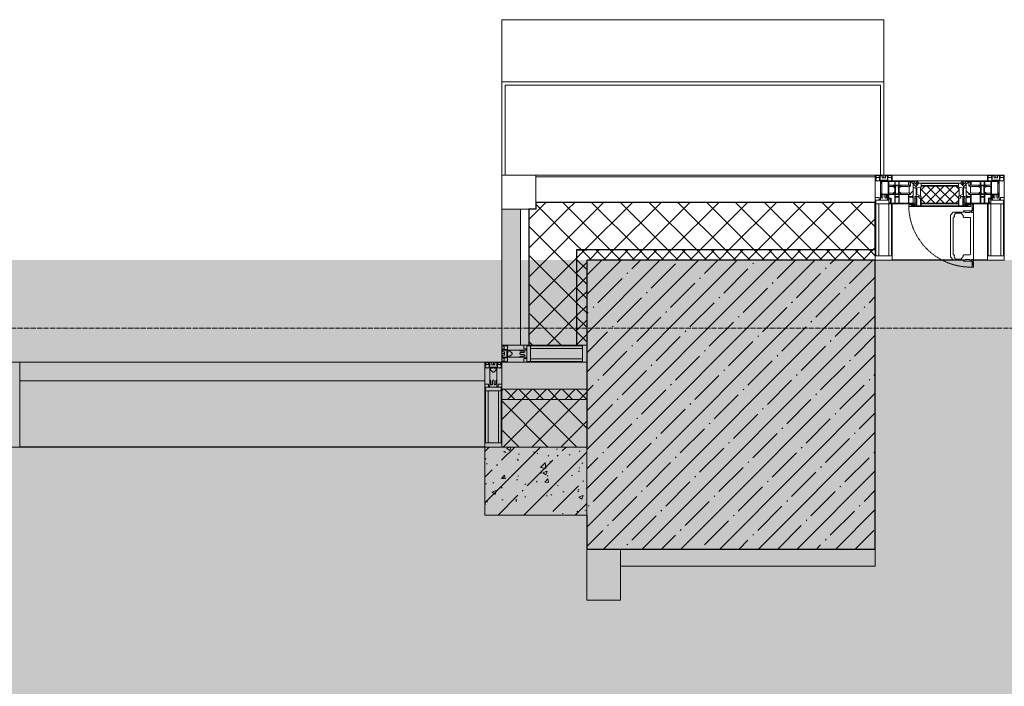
# Model space of a CAD drawing. Header units: millimetres. Extents: x -551130 to 178656, y -69521 to 202936.
# Tile 334 of 402: x -175523 to -172623, y 186416 to 188377. Entities that reach past the tile are written whole.
import ezdxf

# ---------------------------------------------------------------- set-up
doc = ezdxf.new("R2010")
doc.units = ezdxf.units.MM
doc.linetypes.add('-D1-02х01', pattern=[3, 2, -1])
doc.linetypes.add('-D1d1-15x02', pattern=[19, 15, -2, 0, -2])
for name, color, linetype, lineweight in [('_0', 7, 'Continuous', 13), ('A-COLS', 7, 'Continuous', 5), ('A-DETL-GENF', 7, 'Continuous', 5), ('A-FLOR', 7, 'Continuous', 5), ('A-GLAZ', 7, 'Continuous', 5), ('A-GLAZ-CURT', 8, 'Continuous', 5), ('A-GLAZ-CWMG', 8, 'Continuous', 5), ('A-WALL', 7, 'Continuous', 5), ('A-WALL-FNSH', 8, 'Continuous', 5), ('I-WALL', 7, 'Continuous', 5), ('S-COLS', 7, 'Continuous', 5), ('S-GRID', 7, 'Continuous', 5)]:
    doc.layers.add(name, color=color, linetype=linetype, lineweight=lineweight)
pattern_1 = [(45, (0, 0), (-21.213203, 21.213203), []), (135, (0, 0), (-21.213203, -21.213203), [])]
pattern_2 = [(45, (0, 0), (-42.42641, 42.42641), []), (135, (0, 0), (-42.42641, -42.42641), [])]

# ---------------------------------------------------------------- blocks, each defined once
blk = doc.blocks.new('Rectangular Mullion - 50Wx250H-V1-50_AS_M_L17')
at = {"layer": 'A-DETL-GENF'}
for p, q in [((-25, 84), (-25, 250)), ((-25, 250), (0, 250)), ((-23, 237.3), (0, 237.3)), ((-23, 237.3), (-23, 84)), ((-14.9, 84), (-14.9, 237.3)), ((25, 250), (0, 250)), ((23, 237.3), (0, 237.3)), ((14.9, 84), (14.9, 237.3)), ((23, 237.3), (23, 73.6)), ((25, 65.2), (25, 250)), ((0, 84), (-15, 84)), ((-0.5, 73.6), (-15, 73.6)), ((-10, 71.3), (-12, 71.3)), ((-10, 57.4), (-10, 71.3)), ((-7, 65.2), (-5.9, 67.3)), ((-7, 65.2), (-7, 57)), ((-4.1, 67.3), (-5.9, 67.3)), ((-4.1, 67.3), (-2.9, 65.1)), ((-2.9, 65.1), (-2.9, 57)), ((0, 84), (23, 84)), ((0.5, 73.6), (23, 73.6)), ((4.1, 67.3), (2.9, 65.1)), ((2.9, 65.1), (2.9, 57)), ((4.1, 67.3), (5.9, 67.3)), ((7, 65.2), (5.9, 67.3)), ((7, 65.2), (7, 54.7)), ((10, 71.3), (14, 71.3)), ((10, 53), (10, 71.3)), ((14, 71.3), (14, 65.2)), ((14, 65.2), (25, 65.2)), ((8.7, 53), (7, 54.7)), ((8.7, 53), (10, 53)), ((10, 53), (10, 17)), ((-23.8, 14.6), (-25, 14.2)), ((-25, 0), (-25, 14.2)), ((-23.8, 17), (-23.8, 14.6)), ((-22.5, 10.6), (-23.8, 14.6)), ((-22.5, 10.6), (-23.7, 9.9)), ((-23.7, 1.3), (-23.7, 9.9)), ((-23.7, 1.3), (-11.8, 1.3)), ((-23.2, 10.2), (-22.5, 8)), ((-22.5, 8), (-22.5, 4.5)), ((-21.3, 4.5), (-22.5, 4.5)), ((-22.3, 17), (-22.3, 16)), ((-22.3, 16), (-21.3, 16)), ((-19.9, 17), (-21.3, 16)), ((-21.3, 4.5), (-21.3, 6.5)), ((-21.3, 6.5), (-14.2, 6.5)), ((-7.4, 16.6), (-18.4, 16.6)), ((-14.2, 6.5), (-14.2, 4.5)), ((-13.2, 4.5), (-14.2, 4.5)), ((-13.2, 4.5), (-12.2, 7.2)), ((-12.7, 7.6), (-11.3, 11.4)), ((-12.7, 7.6), (-11.8, 6.9)), ((-12.2, 9), (-12.2, 14.8)), ((-12.2, 14.8), (0, 14.8)), ((-11.8, 1.3), (-11.8, 6.9)), ((-10.5, 11.2), (-11.3, 11.4)), ((-10.5, 1.5), (-10.5, 11.2)), ((-4.8, 1.5), (-10.5, 1.5)), ((0, 8), (-4.8, 8)), ((-4.8, 1.5), (-4.8, 8)), ((-2.6, 16.8), (0, 16.8)), ((2.6, 16.8), (0, 16.8)), ((0, 14.8), (0, 16.8)), ((0, 14.8), (0, 16.8)), ((12.2, 14.8), (0, 14.8)), ((0, 0), (0, 8)), ((0, 8), (4.8, 8)), ((0, 0), (0, 8)), ((4.8, 1.5), (4.8, 8)), ((4.8, 1.5), (10.5, 1.5)), ((8.5, 23), (6, 25.5)), ((6, 18), (7.4, 18)), ((7.4, 18), (7.4, 16.6)), ((7.4, 16.6), (18.4, 16.6)), ((7.5, 18.5), (8.5, 18.5)), ((7.5, 17), (7.5, 18.5)), ((10, 17), (7.5, 17)), ((8.5, 18.5), (8.5, 23)), ((10.5, 11.2), (11.3, 11.4)), ((10.5, 1.5), (10.5, 11.2)), ((12.7, 7.6), (11.3, 11.4)), ((12.7, 7.6), (11.8, 6.9)), ((11.8, 1.3), (11.8, 6.9)), ((23.7, 1.3), (11.8, 1.3)), ((12.2, 9), (12.2, 14.8)), ((13.2, 4.5), (12.2, 7.2)), ((13.2, 4.5), (14.2, 4.5)), ((21.3, 6.5), (14.2, 6.5)), ((14.2, 6.5), (14.2, 4.5)), ((18.4, 16.6), (19, 17.6)), ((19, 17.6), (21.3, 16)), ((22.3, 16), (21.3, 16)), ((21.3, 4.5), (21.3, 6.5)), ((21.3, 4.5), (22.5, 4.5)), ((22.3, 17), (22.3, 16)), ((22.3, 17), (23.8, 17)), ((22.5, 10.6), (23.8, 14.6)), ((22.5, 10.6), (23.7, 9.9)), ((23.2, 10.2), (22.5, 8)), ((22.5, 8), (22.5, 4.5)), ((23.7, 1.3), (23.7, 9.9)), ((23.8, 17), (23.8, 14.6)), ((23.8, 14.6), (25, 14.2)), ((25, 0), (25, 14.2)), ((-25, 0), (0, 0)), ((25, 0), (0, 0))]:
    blk.add_line(p, q, dxfattribs=at)
for centre, start, end in [((-0.5, 73.1), 360, 90), ((0.5, 73.1), 90, 180)]:
    blk.add_arc(centre, 0.5, start, end, dxfattribs=at)
blk = doc.blocks.new('Rectangular Mullion - R_StandardFrame_50Wx250H-3538113-50_AS_M_L17')
at = {"layer": 'A-GLAZ-CWMG', "lineweight": 9}
for p, q in [((-25, 84), (-25, 250)), ((-25, 250), (25, 250)), ((25, 250), (25, 0)), ((-25, 0), (-25, 17)), ((25, 0), (-25, 0))]:
    blk.add_line(p, q, dxfattribs=at)
blk = doc.blocks.new('A_PAN_Створка - 383мм-V11-50_AS_M_L17')
at = {"layer": 'A-GLAZ-CURT'}
h = blk.add_hatch(dxfattribs=at)
h.set_pattern_fill('FP_14', color=256, style=0, pattern_type=2)
h.set_pattern_definition([(45, (-19440, -29700), (-14.142136, 14.142136), []), (135, (-19440, -29700), (-14.142136, -14.142136), [])])
h.paths.add_polyline_path([(53.6, -82.7), (54.6, -81.8), (54.6, -63.4), (57.2, -60.8), (57.2, -36.4), (54.9, -34.1), (54.5, -31.8), (-54.5, -31.8), (-54.9, -34.1), (-57.2, -36.4), (-57.2, -60.8), (-54.6, -63.4), (-53.6, -82.7)])
at = {"layer": 'A-DETL-GENF'}
for p, q in [((-70, -32.1), (-61.4, -23.5)), ((61.4, -23.5), (-61.4, -23.5)), ((-54.9, -25.8), (-53.9, -24.8)), ((-54.9, -29.5), (-54.9, -25.8)), ((-53.9, -24.8), (53.9, -24.8)), ((54.9, -25.8), (53.9, -24.8)), ((54.9, -29.5), (54.9, -25.8)), ((70, -32.1), (61.4, -23.5)), ((-70, -62.5), (-70, -32.1)), ((-67.8, -38.3), (-65.7, -37.4)), ((-67.8, -55.7), (-67.8, -38.3)), ((-66, -56.5), (-67.8, -55.7)), ((-66, -56.5), (-62, -59.1)), ((-65.7, -37.4), (-60.8, -34.7)), ((-60.8, -34.7), (-57.3, -35.9)), ((-55.2, -33.8), (-57.3, -35.9)), ((-54.9, -34.1), (-57.2, -36.4)), ((-57.2, -36.4), (-57.2, -60.8)), ((-55.2, -33.8), (-54.8, -31.5)), ((-53.9, -30.5), (-54.9, -29.5)), ((-54.5, -31.8), (-54.9, -34.1)), ((0, -31.5), (-54.8, -31.5)), ((54.5, -31.8), (-54.5, -31.8)), ((53.9, -30.5), (-53.9, -30.5)), ((0, -31.5), (54.8, -31.5)), ((53.9, -30.5), (54.9, -29.5)), ((54.9, -34.1), (54.5, -31.8)), ((55.2, -33.8), (54.8, -31.5)), ((57.2, -36.4), (54.9, -34.1)), ((55.2, -33.8), (57.3, -35.9)), ((57.2, -60.8), (57.2, -36.4)), ((60.8, -34.7), (57.3, -35.9)), ((65.7, -37.4), (60.8, -34.7)), ((66, -56.5), (62, -59.1)), ((67.8, -38.3), (65.7, -37.4)), ((66, -56.5), (67.8, -55.7)), ((67.8, -55.7), (67.8, -38.3)), ((70, -62.5), (70, -32.1)), ((-73.9, -62.5), (-70, -62.5)), ((-73.9, -87.5), (-73.9, -62.5)), ((-69.4, -66.5), (-73.9, -66.5)), ((-73.9, -81.5), (-69.4, -81.5)), ((-69.4, -85.5), (-73.9, -85.5)), ((-69.4, -81.5), (-69.4, -66.5)), ((-69.4, -90.3), (-69.4, -85.5)), ((-61.7, -62.5), (-67.9, -62.5)), ((-67.9, -62.5), (-67.9, -89.3)), ((-62, -59.1), (-60.7, -61)), ((-61.7, -64.9), (-61.7, -62.5)), ((-60.1, -67.7), (-61.7, -64.9)), ((-60.7, -61), (-57.4, -61)), ((-56.4, -67.7), (-60.1, -67.7)), ((-57.4, -61), (-54.9, -63.5)), ((-57.2, -60.8), (-54.6, -63.4)), ((-56.4, -89.4), (-56.4, -67.7)), ((-54.9, -63.5), (-54.9, -81.9)), ((-54.9, -81.9), (-53.8, -83)), ((-54.9, -85.6), (-53.9, -84.6)), ((-54.9, -89.3), (-54.9, -85.6)), ((-54.6, -63.4), (-54.6, -81.8)), ((-54.6, -81.8), (-53.6, -82.7)), ((-53.9, -84.6), (53.9, -84.6)), ((53.8, -83), (-53.8, -83)), ((-53.6, -82.7), (53.6, -82.7)), ((53.6, -82.7), (54.6, -81.8)), ((54.9, -81.9), (53.8, -83)), ((54.9, -85.6), (53.9, -84.6)), ((54.6, -63.4), (57.2, -60.8)), ((54.6, -81.8), (54.6, -63.4)), ((57.4, -61), (54.9, -63.5)), ((54.9, -63.5), (54.9, -81.9)), ((54.9, -89.3), (54.9, -85.6)), ((56.4, -67.7), (60.1, -67.7)), ((56.4, -89.4), (56.4, -67.7)), ((60.7, -61), (57.4, -61)), ((60.1, -67.7), (61.7, -64.9)), ((62, -59.1), (60.7, -61)), ((61.7, -62.5), (67.9, -62.5)), ((61.7, -64.9), (61.7, -62.5)), ((67.9, -62.5), (67.9, -89.3)), ((69.4, -66.5), (73.9, -66.5)), ((69.4, -81.5), (69.4, -66.5)), ((73.9, -81.5), (69.4, -81.5)), ((69.4, -85.5), (73.9, -85.5)), ((69.4, -90.3), (69.4, -85.5)), ((73.9, -62.5), (70, -62.5)), ((73.9, -87.5), (73.9, -62.5)), ((-91.5, -87.5), (-73.9, -87.5)), ((-91.5, -92), (-91.5, -87.5)), ((-91.5, -92), (91.5, -92)), ((-83.4, -90.3), (-83.4, -87.5)), ((-83.4, -90.3), (-69.4, -90.3)), ((-67.9, -89.3), (-66.9, -90.3)), ((-66.9, -90.3), (-57.4, -90.3)), ((-57.4, -90.3), (-56.4, -89.4)), ((-53.9, -90.3), (-54.9, -89.3)), ((53.9, -90.3), (-53.9, -90.3)), ((53.9, -90.3), (54.9, -89.3)), ((57.4, -90.3), (56.4, -89.4)), ((66.9, -90.3), (57.4, -90.3)), ((67.9, -89.3), (66.9, -90.3)), ((83.4, -90.3), (69.4, -90.3)), ((91.5, -87.5), (73.9, -87.5)), ((83.4, -90.3), (83.4, -87.5)), ((91.5, -92), (91.5, -87.5))]:
    blk.add_line(p, q, dxfattribs=at)
at = {"layer": 'A-DETL-GENF', "color": 9, "true_color": 0xc8c8c8}
for p, q in [((39.7, -109), (31.1, -117.6)), ((70.1, -109), (39.7, -109)), ((45, -113.3), (42.3, -118.2)), ((45.9, -111.2), (45, -113.3)), ((63.3, -111.2), (45.9, -111.2)), ((64.1, -113), (63.3, -111.2)), ((64.1, -113), (66.7, -117)), ((70.1, -105.1), (70.1, -109)), ((95.1, -105.1), (70.1, -105.1)), ((74.1, -109.6), (74.1, -105.1)), ((89.1, -109.6), (74.1, -109.6)), ((89.1, -105.1), (89.1, -109.6)), ((93.1, -109.6), (93.1, -105.1)), ((97.9, -109.6), (93.1, -109.6)), ((95.1, -87.5), (95.1, -105.1)), ((99.6, -87.5), (95.1, -87.5)), ((97.9, -95.6), (95.1, -95.6)), ((97.9, -95.6), (97.9, -109.6)), ((99.6, -270.5), (99.6, -87.5)), ((31.1, -117.6), (31.1, -240.4)), ((41.4, -123.8), (39.1, -124.2)), ((39.1, -179), (39.1, -124.2)), ((41.4, -123.8), (43.5, -121.7)), ((42.3, -118.2), (43.5, -121.7)), ((66.7, -117), (68.6, -118.3)), ((68.6, -118.3), (68.6, -121.6)), ((68.6, -121.6), (71.1, -124.1)), ((71.1, -124.1), (89.5, -124.1)), ((89.5, -124.1), (90.6, -125.2)), ((90.6, -125.2), (90.6, -232.8)), ((39.1, -179), (39.1, -233.8)), ((39.7, -249), (31.1, -240.4)), ((41.4, -234.2), (39.1, -233.8)), ((70.1, -249), (39.7, -249)), ((41.4, -234.2), (43.5, -236.3)), ((42.3, -239.8), (43.5, -236.3)), ((45, -244.7), (42.3, -239.8)), ((45.9, -246.8), (45, -244.7)), ((63.3, -246.8), (45.9, -246.8)), ((64.1, -245), (63.3, -246.8)), ((64.1, -245), (66.7, -241)), ((66.7, -241), (68.6, -239.7)), ((68.6, -236.4), (71.1, -233.9)), ((68.6, -239.7), (68.6, -236.4)), ((70.1, -252.9), (70.1, -249)), ((95.1, -252.9), (70.1, -252.9)), ((71.1, -233.9), (89.5, -233.9)), ((74.1, -248.4), (74.1, -252.9)), ((89.1, -248.4), (74.1, -248.4)), ((89.1, -252.9), (89.1, -248.4)), ((89.5, -233.9), (90.6, -232.8)), ((93.1, -248.4), (93.1, -252.9)), ((97.9, -248.4), (93.1, -248.4)), ((95.1, -270.5), (95.1, -252.9)), ((97.9, -262.4), (97.9, -248.4)), ((97.9, -262.4), (95.1, -262.4)), ((99.6, -270.5), (95.1, -270.5))]:
    blk.add_line(p, q, dxfattribs=at)
at = {"layer": 'A-GLAZ'}
for p, q in [((-67.9, -17), (-171, -17)), ((-171, -17), (-171, -57)), ((-171, -18.5), (-153.5, -18.5)), ((-153.5, -18.5), (-152, -20)), ((-152, -20), (-152, -73.5)), ((-150.5, -17), (-150.5, -29.4)), ((-132.4, -18.6), (-150.5, -18.6)), ((-132.4, -29.4), (-132.4, -18.6)), ((-131, -18.2), (-131, -29.5)), ((-120.8, -18.2), (-131, -18.2)), ((-120.8, -18.2), (-120.8, -29.5)), ((-119.3, -18.6), (-92.5, -18.6)), ((-119.3, -29.4), (-119.3, -18.6)), ((-92.5, -18.6), (-92.5, -29.4)), ((-90.8, -18.5), (-90.8, -29.4)), ((-87.3, -18.5), (-90.8, -18.5)), ((-87.3, -20.4), (-87.3, -18.5)), ((-87.3, -20.4), (-87.3, -21.9)), ((-84.8, -20.4), (-87.3, -20.4)), ((-87.3, -21.9), (-85.9, -21.9)), ((-85.9, -18.2), (-85.9, -20.4)), ((-75.9, -18.2), (-85.9, -18.2)), ((-85.9, -21.9), (-85.9, -29.4)), ((-83.4, -20.4), (-84.8, -20.4)), ((-70, -33.8), (-83.4, -20.4)), ((-78, -84), (-78, -23.5)), ((-78, -23.5), (-67.9, -23.5)), ((-75.9, -21.5), (-75.9, -18.2)), ((-75.9, -21.5), (-75.9, -23.5)), ((-74.9, -21.5), (-75.9, -21.5)), ((-75.9, -23.5), (-73, -23.5)), ((-74.9, -17.9), (-74.9, -21.5)), ((-68.9, -17.9), (-74.9, -17.9)), ((-67.2, -29.3), (-73, -23.5)), ((-61.4, -23.5), (-70, -32.1)), ((-68.9, -21.5), (-68.9, -17.9)), ((-67.9, -21.5), (-68.9, -21.5)), ((67.9, -17), (-67.9, -17)), ((-61.4, -23.5), (-67.9, -17)), ((-67.9, -17), (-67.9, -23.5)), ((-67.9, -17), (67.9, -17)), ((-67.9, -21.5), (-67.9, -23.5)), ((-67.9, -23.5), (-64.6, -26.8)), ((-67.9, -23.5), (-64.6, -26.8)), ((-64.6, -26.8), (-67.2, -29.3)), ((-64.6, -26.8), (-61.4, -23.5)), ((61.4, -23.5), (-61.4, -23.5)), ((67.9, -17), (61.4, -23.5)), ((70, -32.1), (61.4, -23.5)), ((61.4, -23.5), (64.6, -26.8)), ((67.9, -23.5), (64.6, -26.8)), ((64.6, -26.8), (67.9, -23.5)), ((64.6, -26.8), (67.2, -29.3)), ((67.2, -29.3), (73, -23.5)), ((67.9, -23.5), (67.9, -17)), ((171, -17), (67.9, -17)), ((67.9, -21.5), (67.9, -23.5)), ((67.9, -21.5), (68.9, -21.5)), ((67.9, -23.5), (78, -23.5)), ((68.9, -17.9), (74.9, -17.9)), ((68.9, -21.5), (68.9, -17.9)), ((70, -33.8), (83.4, -20.4)), ((75.9, -23.5), (73, -23.5)), ((74.9, -17.9), (74.9, -21.5)), ((74.9, -21.5), (75.9, -21.5)), ((75.9, -18.2), (85.9, -18.2)), ((75.9, -21.5), (75.9, -18.2)), ((75.9, -21.5), (75.9, -23.5)), ((78, -23.5), (78, -84)), ((83.4, -20.4), (84.8, -20.4)), ((84.8, -20.4), (87.3, -20.4)), ((85.9, -18.2), (85.9, -20.4)), ((85.9, -21.9), (85.9, -29.4)), ((87.3, -21.9), (85.9, -21.9)), ((87.3, -18.5), (90.8, -18.5)), ((87.3, -20.4), (87.3, -18.5)), ((87.3, -20.4), (87.3, -21.9)), ((90.8, -18.5), (90.8, -29.4)), ((92.5, -18.6), (92.5, -29.4)), ((119.3, -18.6), (92.5, -18.6)), ((119.3, -29.4), (119.3, -18.6)), ((120.8, -18.2), (120.8, -29.5)), ((120.8, -18.2), (131, -18.2)), ((131, -18.2), (131, -29.5)), ((132.4, -18.6), (150.5, -18.6)), ((132.4, -29.4), (132.4, -18.6)), ((150.5, -17), (150.5, -29.4)), ((153.5, -18.5), (152, -20)), ((152, -20), (152, -73.5)), ((171, -18.5), (153.5, -18.5)), ((171, -57), (171, -17)), ((-171, -55.5), (-152, -55.5)), ((-171, -57), (-156, -57)), ((-150.5, -29.4), (-132.4, -29.4)), ((-150.5, -33.6), (-150.5, -68)), ((-136.3, -33.6), (-150.5, -33.6)), ((-136.4, -52.4), (-150.5, -52.4)), ((-150.5, -56.6), (-132.4, -56.6)), ((-137.2, -31), (-135.8, -35)), ((-132.5, -31), (-137.2, -31)), ((-137.2, -54.8), (-135.8, -50.8)), ((-132.5, -54.8), (-137.2, -54.8)), ((-132.1, -36.8), (-135.8, -35)), ((-132.1, -49), (-135.8, -50.8)), ((-132.5, -31.9), (-133.4, -33.7)), ((-133.4, -33.7), (-130.1, -35.3)), ((-133.4, -52), (-130.1, -50.4)), ((-132.5, -53.8), (-133.4, -52)), ((-132.5, -31.9), (-132.5, -31)), ((-132.5, -53.8), (-132.5, -54.8)), ((-132.4, -56.6), (-132.4, -82.5)), ((-132.1, -49), (-132.1, -36.8)), ((-131, -29.5), (-120.8, -29.5)), ((-131, -30.9), (-131, -33)), ((-120.8, -30.9), (-131, -30.9)), ((-129.4, -34.6), (-131, -33)), ((-129.4, -51.1), (-131, -52.7)), ((-131, -55.1), (-131, -52.7)), ((-120.8, -55.1), (-131, -55.1)), ((-131, -56.5), (-131, -62.6)), ((-131, -56.5), (-120.8, -56.5)), ((-130.1, -35.3), (-129.4, -34.6)), ((-130.1, -35.3), (-130.1, -50.4)), ((-130.1, -50.4), (-129.4, -51.1)), ((-122.4, -34.6), (-120.8, -33)), ((-121.7, -35.3), (-122.4, -34.6)), ((-121.7, -50.4), (-122.4, -51.1)), ((-122.4, -51.1), (-120.8, -52.7)), ((-118.4, -33.7), (-121.7, -35.3)), ((-121.7, -35.3), (-121.7, -50.4)), ((-118.4, -52), (-121.7, -50.4)), ((-120.8, -30.9), (-120.8, -33)), ((-120.8, -55.1), (-120.8, -52.7)), ((-120.8, -56.5), (-120.8, -62.6)), ((-119.7, -36.8), (-115.9, -35)), ((-119.7, -49), (-119.7, -36.8)), ((-119.7, -49), (-115.9, -50.8)), ((-92.5, -29.4), (-119.3, -29.4)), ((-119.3, -31), (-114.6, -31)), ((-119.3, -31.9), (-119.3, -31)), ((-119.3, -31.9), (-118.4, -33.7)), ((-119.3, -53.8), (-118.4, -52)), ((-119.3, -53.8), (-119.3, -54.8)), ((-119.3, -54.8), (-114.6, -54.8)), ((-119.3, -56.6), (-119.3, -82.5)), ((-92.5, -56.6), (-119.3, -56.6)), ((-114.6, -31), (-115.9, -35)), ((-114.6, -54.8), (-115.9, -50.8)), ((-94.1, -33.5), (-115.4, -33.5)), ((-94.1, -52.5), (-115.3, -52.5)), ((-89.9, -35.1), (-94.1, -33.5)), ((-89.9, -50.9), (-94.1, -52.5)), ((-92.5, -56.6), (-92.5, -82.5)), ((-90.8, -29.4), (-85.9, -29.4)), ((-90.8, -56.6), (-85.9, -56.6)), ((-90.8, -62.7), (-90.8, -56.6)), ((-89.9, -32.5), (-89.9, -35.1)), ((-85.9, -32.5), (-89.9, -32.5)), ((-89.9, -35.1), (-89.9, -50.9)), ((-89.9, -52.2), (-89.9, -50.9)), ((-89.9, -52.2), (-88.6, -53.5)), ((-85.9, -53.5), (-88.6, -53.5)), ((-85.9, -29.4), (-85.9, -32.5)), ((-85.9, -53.5), (-78, -45.6)), ((-85.9, -56.6), (-85.9, -53.5)), ((-78, -36.8), (-70, -36.8)), ((-78, -45.6), (-78, -36.8)), ((-70, -32.1), (-70, -62.5)), ((-70, -36.8), (-70, -33.8)), ((70, -62.5), (70, -32.1)), ((70, -36.8), (70, -33.8)), ((78, -36.8), (70, -36.8)), ((78, -45.6), (78, -36.8)), ((85.9, -53.5), (78, -45.6)), ((85.9, -29.4), (85.9, -32.5)), ((90.8, -29.4), (85.9, -29.4)), ((85.9, -32.5), (89.9, -32.5)), ((85.9, -53.5), (88.6, -53.5)), ((85.9, -56.6), (85.9, -53.5)), ((90.8, -56.6), (85.9, -56.6)), ((89.9, -52.2), (88.6, -53.5)), ((89.9, -32.5), (89.9, -35.1)), ((89.9, -35.1), (94.1, -33.5)), ((89.9, -35.1), (89.9, -50.9)), ((89.9, -50.9), (94.1, -52.5)), ((89.9, -52.2), (89.9, -50.9)), ((90.8, -62.7), (90.8, -56.6)), ((92.5, -29.4), (119.3, -29.4)), ((92.5, -56.6), (119.3, -56.6)), ((92.5, -56.6), (92.5, -82.5)), ((94.1, -33.5), (115.4, -33.5)), ((94.1, -52.5), (115.3, -52.5)), ((114.6, -31), (115.9, -35)), ((119.3, -31), (114.6, -31)), ((114.6, -54.8), (115.9, -50.8)), ((119.3, -54.8), (114.6, -54.8)), ((119.7, -36.8), (115.9, -35)), ((119.7, -49), (115.9, -50.8)), ((119.3, -31.9), (118.4, -33.7)), ((118.4, -33.7), (121.7, -35.3)), ((118.4, -52), (121.7, -50.4)), ((119.3, -53.8), (118.4, -52)), ((119.3, -31.9), (119.3, -31)), ((119.3, -53.8), (119.3, -54.8)), ((119.3, -56.6), (119.3, -82.5)), ((119.7, -49), (119.7, -36.8)), ((131, -29.5), (120.8, -29.5)), ((120.8, -30.9), (120.8, -33)), ((120.8, -30.9), (131, -30.9)), ((122.4, -34.6), (120.8, -33)), ((122.4, -51.1), (120.8, -52.7)), ((120.8, -55.1), (120.8, -52.7)), ((120.8, -55.1), (131, -55.1)), ((120.8, -56.5), (120.8, -62.6)), ((131, -56.5), (120.8, -56.5)), ((121.7, -35.3), (122.4, -34.6)), ((121.7, -35.3), (121.7, -50.4)), ((121.7, -50.4), (122.4, -51.1)), ((129.4, -34.6), (131, -33)), ((130.1, -35.3), (129.4, -34.6)), ((130.1, -50.4), (129.4, -51.1)), ((129.4, -51.1), (131, -52.7)), ((133.4, -33.7), (130.1, -35.3)), ((130.1, -35.3), (130.1, -50.4)), ((133.4, -52), (130.1, -50.4)), ((131, -30.9), (131, -33)), ((131, -55.1), (131, -52.7)), ((131, -56.5), (131, -62.6)), ((132.1, -36.8), (135.8, -35)), ((132.1, -49), (132.1, -36.8)), ((132.1, -49), (135.8, -50.8)), ((150.5, -29.4), (132.4, -29.4)), ((150.5, -56.6), (132.4, -56.6)), ((132.4, -56.6), (132.4, -82.5)), ((132.5, -31), (137.2, -31)), ((132.5, -31.9), (132.5, -31)), ((132.5, -31.9), (133.4, -33.7)), ((132.5, -53.8), (133.4, -52)), ((132.5, -53.8), (132.5, -54.8)), ((132.5, -54.8), (137.2, -54.8)), ((137.2, -31), (135.8, -35)), ((137.2, -54.8), (135.8, -50.8)), ((136.3, -33.6), (150.5, -33.6)), ((136.4, -52.4), (150.5, -52.4)), ((150.5, -33.6), (150.5, -68)), ((171, -55.5), (152, -55.5)), ((156, -57), (171, -57)), ((-153, -60), (-153, -73.5)), ((-153, -73.5), (-150, -73.5)), ((-150.5, -68), (-143.5, -68)), ((-150.5, -69.5), (-150.5, -73.5)), ((-145, -69.5), (-150.5, -69.5)), ((-150, -73.5), (-150, -84)), ((-150, -84), (-78, -84)), ((-148.5, -81), (-148.5, -82.5)), ((-143.5, -81), (-148.5, -81)), ((-148.5, -82.5), (-132.4, -82.5)), ((-145, -69.5), (-145, -79.5)), ((-143.5, -68), (-143.5, -81)), ((-120.8, -62.6), (-131, -62.6)), ((-131, -64.6), (-120.8, -64.6)), ((-131, -82.5), (-131, -64.6)), ((-131, -82.5), (-120.8, -82.5)), ((-120.8, -82.5), (-120.8, -64.6)), ((-119.3, -82.5), (-92.5, -82.5)), ((-80.4, -62.7), (-90.8, -62.7)), ((-90.8, -64.6), (-90.8, -82.5)), ((-80.1, -64.6), (-90.8, -64.6)), ((-90.8, -82.5), (-79.5, -82.5)), ((-78, -84), (-85, -84)), ((-85, -84), (-85, -87.5)), ((-80.4, -61.1), (-80.4, -62.7)), ((-78, -61.1), (-80.4, -61.1)), ((-80.1, -66.1), (-80.1, -64.6)), ((-78, -66.1), (-80.1, -66.1)), ((-79.5, -80.6), (-78, -80.6)), ((-79.5, -82.5), (-79.5, -80.6)), ((-78, -66.1), (-78, -61.1)), ((-78, -87.5), (-78, -84)), ((-78, -84), (-73.9, -84)), ((-70, -62.5), (-73.9, -62.5)), ((-73.9, -62.5), (-73.9, -87.5)), ((73.9, -62.5), (70, -62.5)), ((73.9, -87.5), (73.9, -62.5)), ((73.9, -84), (78, -84)), ((78, -61.1), (80.4, -61.1)), ((78, -66.1), (78, -61.1)), ((78, -66.1), (80.1, -66.1)), ((79.5, -80.6), (78, -80.6)), ((78, -87.5), (78, -84)), ((78, -84), (85, -84)), ((78, -84), (150, -84)), ((79.5, -82.5), (79.5, -80.6)), ((90.8, -82.5), (79.5, -82.5)), ((80.1, -64.6), (90.8, -64.6)), ((80.1, -66.1), (80.1, -64.6)), ((80.4, -61.1), (80.4, -62.7)), ((80.4, -62.7), (90.8, -62.7)), ((85, -84), (85, -87.5)), ((90.8, -64.6), (90.8, -82.5)), ((119.3, -82.5), (92.5, -82.5)), ((120.8, -62.6), (131, -62.6)), ((120.8, -82.5), (120.8, -64.6)), ((131, -64.6), (120.8, -64.6)), ((131, -82.5), (120.8, -82.5)), ((131, -82.5), (131, -64.6)), ((148.5, -82.5), (132.4, -82.5)), ((143.5, -68), (143.5, -81)), ((150.5, -68), (143.5, -68)), ((143.5, -81), (148.5, -81)), ((145, -69.5), (150.5, -69.5)), ((145, -69.5), (145, -79.5)), ((148.5, -81), (148.5, -82.5)), ((150, -84), (150, -73.5)), ((150, -73.5), (153, -73.5)), ((150.5, -69.5), (150.5, -73.5)), ((153, -73.5), (153, -60)), ((-73.9, -87.5), (-91.5, -87.5)), ((-91.5, -87.5), (-91.5, -92)), ((-91.5, -92), (91.5, -92)), ((-85, -87.5), (-78, -87.5)), ((91.5, -87.5), (73.9, -87.5)), ((85, -87.5), (78, -87.5)), ((91.5, -92), (91.5, -87.5))]:
    blk.add_line(p, q, dxfattribs=at)
for centre, start, end in [((-156, -60), 0, 90), ((156, -60), 90, 180)]:
    blk.add_arc(centre, 3, start, end, dxfattribs=at)
at = {"layer": 'A-GLAZ', "linetype": '-D1-02х01'}
blk.add_arc((91.4, -87.5), 183, 181.4091, 271.1445, dxfattribs=at)
blk = doc.blocks.new('Rectangular Mullion - R_StandardFrame_50Wx250H-3323618-50_AS_M_L17')
at = {"layer": 'A-GLAZ-CWMG'}
for p, q in [((37450, 1250), (37450, 1039.9)), ((37700, 1250), (37700, 970)), ((37450, 1010.4), (37450, 970))]:
    blk.add_line(p, q, dxfattribs=at)
blk = doc.blocks.new('Quad Corner Mullion - Q_0_100_-50-4783203-50_AS_M_L17')
at = {"layer": 'A-GLAZ-CWMG', "lineweight": 9}
for p, q in [((-100, 100), (0, 100)), ((-100, 0), (-100, 100)), ((0, 100), (0, 0)), ((0, 0), (-100, 0))]:
    blk.add_line(p, q, dxfattribs=at)
blk = doc.blocks.new('Rectangular Mullion - 50Wx250H-2623690-50_AS_M_L17')
at = {"layer": 'A-DETL-GENF'}
for p, q in [((-25, 65.2), (-25, 250)), ((-25, 250), (0, 250)), ((-23, 237.3), (0, 237.3)), ((-23, 237.3), (-23, 73.6)), ((-14.9, 84), (-14.9, 237.3)), ((25, 250), (0, 250)), ((23, 237.3), (0, 237.3)), ((14.9, 84), (14.9, 237.3)), ((23, 237.3), (23, 73.6)), ((25, 65.2), (25, 250)), ((-14, 65.2), (-25, 65.2)), ((0, 84), (-23, 84)), ((-0.5, 73.6), (-23, 73.6)), ((-14, 71.3), (-14, 65.2)), ((-10, 71.3), (-14, 71.3)), ((-10, 53), (-10, 71.3)), ((-7, 65.2), (-5.9, 67.3)), ((-7, 65.2), (-7, 54.7)), ((-4.1, 67.3), (-5.9, 67.3)), ((-4.1, 67.3), (-2.9, 65.1)), ((-2.9, 65.1), (-2.9, 54.6)), ((0, 84), (23, 84)), ((0.5, 73.6), (23, 73.6)), ((4.1, 67.3), (2.9, 65.1)), ((2.9, 65.1), (2.9, 54.6)), ((4.1, 67.3), (5.9, 67.3)), ((7, 65.2), (5.9, 67.3)), ((7, 65.2), (7, 54.7)), ((10, 71.3), (14, 71.3)), ((10, 53), (10, 71.3)), ((14, 71.3), (14, 65.2)), ((14, 65.2), (25, 65.2)), ((-8.7, 53), (-10, 53)), ((-10, 53), (-10, 17)), ((-8.7, 53), (-7, 54.7)), ((-8.5, 23), (-1.5, 30)), ((-1.3, 53), (-2.9, 54.6)), ((-1.5, 30), (0, 30)), ((0, 53), (-1.3, 53)), ((0, 53), (1.3, 53)), ((1.5, 30), (0, 30)), ((1.3, 53), (2.9, 54.6)), ((8.5, 23), (1.5, 30)), ((8.7, 53), (7, 54.7)), ((8.7, 53), (10, 53)), ((10, 53), (10, 17)), ((-23.8, 14.6), (-25, 14.2)), ((-25, 0), (-25, 14.2)), ((-22.3, 17), (-23.8, 17)), ((-23.8, 17), (-23.8, 14.6)), ((-22.5, 10.6), (-23.8, 14.6)), ((-22.5, 10.6), (-23.7, 9.9)), ((-23.7, 1.3), (-23.7, 9.9)), ((-23.7, 1.3), (-11.8, 1.3)), ((-23.2, 10.2), (-22.5, 8)), ((-22.5, 8), (-22.5, 4.5)), ((-21.3, 4.5), (-22.5, 4.5)), ((-22.3, 17), (-22.3, 16)), ((-22.3, 16), (-21.3, 16)), ((-19, 17.6), (-21.3, 16)), ((-21.3, 4.5), (-21.3, 6.5)), ((-21.3, 6.5), (-14.2, 6.5)), ((-18.4, 16.6), (-19, 17.6)), ((-7.4, 16.6), (-18.4, 16.6)), ((-14.2, 6.5), (-14.2, 4.5)), ((-13.2, 4.5), (-14.2, 4.5)), ((-13.2, 4.5), (-12.2, 7.2)), ((-12.7, 7.6), (-11.3, 11.4)), ((-12.7, 7.6), (-11.8, 6.9)), ((-12.2, 9), (-12.2, 14.8)), ((-12.2, 14.8), (0, 14.8)), ((-11.8, 1.3), (-11.8, 6.9)), ((-10.5, 11.2), (-11.3, 11.4)), ((-10.5, 1.5), (-10.5, 11.2)), ((-4.8, 1.5), (-10.5, 1.5)), ((-10, 17), (-7.5, 17)), ((-8.5, 18.5), (-8.5, 23)), ((-7.5, 18.5), (-8.5, 18.5)), ((-7.5, 17), (-7.5, 18.5)), ((-7.4, 18), (-7.4, 16.6)), ((-2.6, 18), (-7.4, 18)), ((0, 8), (-4.8, 8)), ((-4.8, 1.5), (-4.8, 8)), ((-2.6, 18), (-2.6, 16.8)), ((-2.6, 16.8), (0, 16.8)), ((2.6, 16.8), (0, 16.8)), ((0, 14.8), (0, 16.8)), ((0, 14.8), (0, 16.8)), ((12.2, 14.8), (0, 14.8)), ((0, 0), (0, 8)), ((0, 8), (4.8, 8)), ((0, 0), (0, 8)), ((2.6, 18), (2.6, 16.8)), ((2.6, 18), (7.4, 18)), ((4.8, 1.5), (4.8, 8)), ((4.8, 1.5), (10.5, 1.5)), ((7.4, 18), (7.4, 16.6)), ((7.4, 16.6), (18.4, 16.6)), ((7.5, 18.5), (8.5, 18.5)), ((7.5, 17), (7.5, 18.5)), ((10, 17), (7.5, 17)), ((8.5, 18.5), (8.5, 23)), ((10.5, 11.2), (11.3, 11.4)), ((10.5, 1.5), (10.5, 11.2)), ((12.7, 7.6), (11.3, 11.4)), ((12.7, 7.6), (11.8, 6.9)), ((11.8, 1.3), (11.8, 6.9)), ((23.7, 1.3), (11.8, 1.3)), ((12.2, 9), (12.2, 14.8)), ((13.2, 4.5), (12.2, 7.2)), ((13.2, 4.5), (14.2, 4.5)), ((21.3, 6.5), (14.2, 6.5)), ((14.2, 6.5), (14.2, 4.5)), ((18.4, 16.6), (19, 17.6)), ((19, 17.6), (21.3, 16)), ((22.3, 16), (21.3, 16)), ((21.3, 4.5), (21.3, 6.5)), ((21.3, 4.5), (22.5, 4.5)), ((22.3, 17), (22.3, 16)), ((22.3, 17), (23.8, 17)), ((22.5, 10.6), (23.8, 14.6)), ((22.5, 10.6), (23.7, 9.9)), ((23.2, 10.2), (22.5, 8)), ((22.5, 8), (22.5, 4.5)), ((23.7, 1.3), (23.7, 9.9)), ((23.8, 17), (23.8, 14.6)), ((23.8, 14.6), (25, 14.2)), ((25, 0), (25, 14.2)), ((-25, 0), (0, 0)), ((25, 0), (0, 0))]:
    blk.add_line(p, q, dxfattribs=at)
for centre, start, end in [((-0.5, 73.1), 360, 90), ((0.5, 73.1), 90, 180)]:
    blk.add_arc(centre, 0.5, start, end, dxfattribs=at)
blk = doc.blocks.new('Rectangular Mullion - R_StandardFrame_50Wx250H-4783204-50_AS_M_L17')
at = {"layer": 'A-GLAZ-CWMG', "lineweight": 9}
for p, q in [((0, 250), (-50, 250)), ((-50, 250), (-50, 0)), ((0, 0), (0, 250)), ((-50, 0), (0, 0))]:
    blk.add_line(p, q, dxfattribs=at)
blk = doc.blocks.new('System Panel - A_PAN_Glass-5026812-50_AS_M_L17')
at = {"layer": 'A-GLAZ-CURT'}
for p, q in [((685, 55), (-685, 55)), ((-685, 55), (-685, 0)), ((685, 0), (685, 55)), ((-685, 0), (685, 0))]:
    blk.add_line(p, q, dxfattribs=at)
blk = doc.blocks.new('Rectangular Mullion - R_StandardFrame_50Wx250H-3394083-50_AS_M_L17')
at = {"layer": 'A-GLAZ-CWMG'}
blk.add_line((16730, 28900), (18100, 28900), dxfattribs=at)
blk = doc.blocks.new('Rectangular Mullion - R_StandardFrame_50Wx250H-3541503-50_AS_M_L17')
at = {"layer": 'A-GLAZ-CWMG', "lineweight": 9}
for p, q in [((-25, -250), (-25, 0)), ((-25, 0), (25, 0)), ((25, 0), (25, -17)), ((25, -84), (25, -250)), ((25, -250), (-25, -250))]:
    blk.add_line(p, q, dxfattribs=at)
blk = doc.blocks.new('Rectangular Mullion - 50Wx250H-V4-50_AS_M_L17')
at = {"layer": 'A-DETL-GENF'}
for p, q in [((-25, 65.2), (-25, 250)), ((-25, 250), (0, 250)), ((-23, 237.3), (0, 237.3)), ((-23, 237.3), (-23, 73.6)), ((-14.9, 84), (-14.9, 237.3)), ((25, 250), (0, 250)), ((23, 237.3), (0, 237.3)), ((14.9, 84), (14.9, 237.3)), ((23, 237.3), (23, 84)), ((25, 84), (25, 250)), ((-14, 65.2), (-25, 65.2)), ((0, 84), (-23, 84)), ((-0.5, 73.6), (-23, 73.6)), ((-14, 71.3), (-14, 65.2)), ((-10, 71.3), (-14, 71.3)), ((-10, 53), (-10, 71.3)), ((-7, 65.2), (-5.9, 67.3)), ((-7, 65.2), (-7, 54.7)), ((-4.1, 67.3), (-5.9, 67.3)), ((-4.1, 67.3), (-2.9, 65.1)), ((-2.9, 65.1), (-2.9, 57)), ((0, 84), (15, 84)), ((0.5, 73.6), (15, 73.6)), ((4.1, 67.3), (2.9, 65.1)), ((2.9, 65.1), (2.9, 57)), ((4.1, 67.3), (5.9, 67.3)), ((7, 65.2), (5.9, 67.3)), ((7, 65.2), (7, 57)), ((10, 71.3), (12, 71.3)), ((10, 57.4), (10, 71.3)), ((-8.7, 53), (-10, 53)), ((-10, 53), (-10, 17)), ((-8.7, 53), (-7, 54.7)), ((-23.8, 14.6), (-25, 14.2)), ((-25, 0), (-25, 14.2)), ((-22.3, 17), (-23.8, 17)), ((-23.8, 17), (-23.8, 14.6)), ((-22.5, 10.6), (-23.8, 14.6)), ((-22.5, 10.6), (-23.7, 9.9)), ((-23.7, 1.3), (-23.7, 9.9)), ((-23.7, 1.3), (-11.8, 1.3)), ((-23.2, 10.2), (-22.5, 8)), ((-22.5, 8), (-22.5, 4.5)), ((-21.3, 4.5), (-22.5, 4.5)), ((-22.3, 17), (-22.3, 16)), ((-22.3, 16), (-21.3, 16)), ((-19, 17.6), (-21.3, 16)), ((-21.3, 4.5), (-21.3, 6.5)), ((-21.3, 6.5), (-14.2, 6.5)), ((-18.4, 16.6), (-19, 17.6)), ((-7.4, 16.6), (-18.4, 16.6)), ((-14.2, 6.5), (-14.2, 4.5)), ((-13.2, 4.5), (-14.2, 4.5)), ((-13.2, 4.5), (-12.2, 7.2)), ((-12.7, 7.6), (-11.3, 11.4)), ((-12.7, 7.6), (-11.8, 6.9)), ((-12.2, 9), (-12.2, 14.8)), ((-12.2, 14.8), (0, 14.8)), ((-11.8, 1.3), (-11.8, 6.9)), ((-10.5, 11.2), (-11.3, 11.4)), ((-10.5, 1.5), (-10.5, 11.2)), ((-4.8, 1.5), (-10.5, 1.5)), ((-10, 17), (-7.5, 17)), ((-8.5, 23), (-6, 25.5)), ((-8.5, 18.5), (-8.5, 23)), ((-7.5, 18.5), (-8.5, 18.5)), ((-7.5, 17), (-7.5, 18.5)), ((-7.4, 18), (-7.4, 16.6)), ((-6, 18), (-7.4, 18)), ((0, 8), (-4.8, 8)), ((-4.8, 1.5), (-4.8, 8)), ((-2.6, 16.8), (0, 16.8)), ((2.6, 16.8), (0, 16.8)), ((0, 14.8), (0, 16.8)), ((0, 14.8), (0, 16.8)), ((12.2, 14.8), (0, 14.8)), ((0, 0), (0, 8)), ((0, 8), (4.8, 8)), ((0, 0), (0, 8)), ((4.8, 1.5), (4.8, 8)), ((4.8, 1.5), (10.5, 1.5)), ((7.4, 16.6), (18.4, 16.6)), ((10.5, 11.2), (11.3, 11.4)), ((10.5, 1.5), (10.5, 11.2)), ((12.7, 7.6), (11.3, 11.4)), ((12.7, 7.6), (11.8, 6.9)), ((11.8, 1.3), (11.8, 6.9)), ((23.7, 1.3), (11.8, 1.3)), ((12.2, 9), (12.2, 14.8)), ((13.2, 4.5), (12.2, 7.2)), ((13.2, 4.5), (14.2, 4.5)), ((21.3, 6.5), (14.2, 6.5)), ((14.2, 6.5), (14.2, 4.5)), ((19.9, 17), (21.3, 16)), ((22.3, 16), (21.3, 16)), ((21.3, 4.5), (21.3, 6.5)), ((21.3, 4.5), (22.5, 4.5)), ((22.3, 17), (22.3, 16)), ((22.5, 10.6), (23.8, 14.6)), ((22.5, 10.6), (23.7, 9.9)), ((23.2, 10.2), (22.5, 8)), ((22.5, 8), (22.5, 4.5)), ((23.7, 1.3), (23.7, 9.9)), ((23.8, 17), (23.8, 14.6)), ((23.8, 14.6), (25, 14.2)), ((25, 0), (25, 14.2)), ((-25, 0), (0, 0)), ((25, 0), (0, 0))]:
    blk.add_line(p, q, dxfattribs=at)
for centre, start, end in [((-0.5, 73.1), 360, 90), ((0.5, 73.1), 90, 180)]:
    blk.add_arc(centre, 0.5, start, end, dxfattribs=at)
blk = doc.blocks.new('Rectangular Mullion - R_StandardFrame_50Wx250H-4053641-50_AS_M_L17')
at = {"layer": 'A-GLAZ-CWMG', "lineweight": 9}
for p, q in [((0, 250), (-50, 250)), ((-50, 250), (-50, 84)), ((0, 0), (0, 250)), ((-50, 17), (-50, 0)), ((-50, 0), (0, 0))]:
    blk.add_line(p, q, dxfattribs=at)
blk = doc.blocks.new('Rectangular Mullion - R_StandardFrame_50Wx250H-4038205-50_AS_M_L17')
at = {"layer": 'A-GLAZ-CWMG', "lineweight": 9}
for p, q in [((0, 0), (-50, 0)), ((-50, 0), (-50, -250)), ((0, -250), (0, 0)), ((-50, -250), (0, -250))]:
    blk.add_line(p, q, dxfattribs=at)
blk = doc.blocks.new('RST_AR_KMN_R22_B3_FCD_rvt-1-50_AS_M_L17')
at = {"layer": 'A-WALL'}
h = blk.add_hatch(dxfattribs=at)
h.set_pattern_fill('FP_7', color=256, style=0, pattern_type=2)
h.set_pattern_definition(pattern_2)
h.paths.add_polyline_path([(18370, 29480), (19250, 29480), (19250, 29620), (18250, 29620), (18250, 29600), (18370, 29600)])
at = {"layer": 'A-WALL', "true_color": 0xeff9fa}
blk.add_hatch(color=7, dxfattribs=at).paths.add_polyline_path([(18150, 29200), (18205, 29200), (18205, 29600), (18150, 29600), (18150, 29422.6)])
at = {"layer": 'A-WALL'}
h = blk.add_hatch(dxfattribs=at)
h.set_pattern_fill('FP_7', color=256, style=0, pattern_type=2)
h.set_pattern_definition(pattern_2)
h.paths.add_polyline_path([(18230, 29200), (18370, 29200), (18370, 29600), (18230, 29600), (18230, 29422.6)])
h = blk.add_hatch(dxfattribs=at)
h.set_pattern_fill('FP_6', color=256, style=0, pattern_type=2)
h.set_pattern_definition(pattern_1)
h.paths.add_polyline_path([(18370, 29200), (18400, 29200), (18400, 29480), (18370, 29480), (18370, 29422.6)])
h = blk.add_hatch(dxfattribs=at)
h.set_pattern_fill('FP_6', color=256, style=0, pattern_type=2)
h.set_pattern_definition(pattern_1)
h.paths.add_polyline_path([(18400, 29450), (19250, 29450), (19250, 29480), (18400, 29480)])
h = blk.add_hatch(dxfattribs=at)
h.set_pattern_fill('FP_6', color=256, style=0, pattern_type=2)
h.set_pattern_definition(pattern_1)
h.paths.add_polyline_path([(18400, 29040), (18400, 29070), (18150, 29070), (18150, 29040)])
h.paths.add_polyline_path([(16350, 29040), (16350, 29070), (16100, 29070), (16100, 29040), (16149.8, 29040)])
h = blk.add_hatch(dxfattribs=at)
h.set_pattern_fill('FP_7', color=256, style=0, pattern_type=2)
h.set_pattern_definition(pattern_2)
h.paths.add_polyline_path([(18400, 28900), (18400, 29040), (18150, 29040), (18150, 28900)])
h.paths.add_polyline_path([(16149.8, 28900), (16350, 28900), (16350, 29040), (16100, 29040), (16100, 28900)])
at = {"layer": 'A-COLS'}
for p, q in [((19275, 30157.6), (18150, 30157.6)), ((18150, 29974.6), (18150, 30157.6)), ((19275, 30157.6), (19275, 29974.6))]:
    blk.add_line(p, q, dxfattribs=at)
at = {"layer": 'A-COLS', "lineweight": 18}
for p, q in [((19275, 29974.6), (18150, 29974.6)), ((18150, 29974.6), (18150, 29700)), ((18160, 29700), (18160, 29964.5)), ((18160, 29964.5), (19265, 29964.5)), ((19265, 29964.5), (19265, 29700)), ((19275, 29700), (19275, 29974.6)), ((18150, 29700), (18160, 29700)), ((19265, 29700), (19275, 29700))]:
    blk.add_line(p, q, dxfattribs=at)
at = {"layer": 'A-WALL'}
for p, q in [((18250, 29695), (18250, 29620)), ((19250, 29695), (18250, 29695)), ((19250, 29620), (19250, 29695)), ((18230, 29600), (18205, 29600)), ((18205, 29600), (18205, 29200)), ((19250, 29450), (19250, 29480)), ((18400, 29200), (18400, 29450)), ((18400, 29450), (19250, 29450)), ((18205, 29200), (18230, 29200)), ((18370, 29200), (18400, 29200)), ((18400, 29070), (18150, 29070)), ((18150, 29070), (18150, 29040)), ((18400, 29040), (18400, 29070)), ((18150, 29040), (18150, 28900)), ((18400, 29040), (18150, 29040)), ((18400, 28900), (18400, 29040)), ((18150, 28900), (18400, 28900))]:
    blk.add_line(p, q, dxfattribs=at)
at = {"layer": 'A-WALL', "lineweight": 25}
for p, q in [((18250, 29620), (18250, 29600)), ((19250, 29620), (18250, 29620)), ((19250, 29480), (19250, 29620)), ((18250, 29600), (18230, 29600)), ((18230, 29600), (18230, 29200)), ((18400, 29480), (18370, 29480)), ((18370, 29480), (18370, 29200)), ((18370, 29480), (18400, 29480)), ((19250, 29480), (18400, 29480)), ((18230, 29200), (18370, 29200))]:
    blk.add_line(p, q, dxfattribs=at)
at = {"layer": 'A-WALL-FNSH'}
for p, q in [((19250, 29700), (18250, 29700)), ((18250, 29700), (18250, 29695)), ((19250, 29695), (19250, 29700)), ((18205, 29600), (18150, 29600)), ((18150, 29600), (18150, 29200)), ((18150, 29200), (18205, 29200))]:
    blk.add_line(p, q, dxfattribs=at)
at = {"layer": 'A-GLAZ-CURT', "lineweight": 5}
blk.add_blockref('A_PAN_Створка - 383мм-V11-50_AS_M_L17', (19440, 29700), dxfattribs=at)
at = {"layer": 'A-GLAZ-CURT', "lineweight": 5, "rotation": 180}
blk.add_blockref('System Panel - A_PAN_Glass-5026812-50_AS_M_L17', (17415, 29150), dxfattribs=at)
at = {"layer": 'A-GLAZ-CWMG', "lineweight": 5, "extrusion": (0, 0, -1)}
for name, p, rotation in [('Quad Corner Mullion - Q_0_100_-50-4783203-50_AS_M_L17', (-18150, 29700), 89.99999999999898), ('Rectangular Mullion - 50Wx250H-V4-50_AS_M_L17', (-19275, 29700), 180), ('Rectangular Mullion - 50Wx250H-V1-50_AS_M_L17', (-19605, 29700), 180), ('Rectangular Mullion - R_StandardFrame_50Wx250H-3538113-50_AS_M_L17', (-19605, 29700), 180), ('Rectangular Mullion - 50Wx250H-2623690-50_AS_M_L17', (-18150, 29175), 89.99999999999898)]:
    blk.add_blockref(name, p, dxfattribs=dict(at, rotation=rotation))
at = {"layer": 'A-GLAZ-CWMG', "lineweight": 5}
for name, p, rotation in [('Rectangular Mullion - R_StandardFrame_50Wx250H-4053641-50_AS_M_L17', (19250, 29700), 180), ('Rectangular Mullion - R_StandardFrame_50Wx250H-3323618-50_AS_M_L17', (20550, -8000), 90), ('Rectangular Mullion - R_StandardFrame_50Wx250H-4783204-50_AS_M_L17', (18150, 29150), 270.000000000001), ('Rectangular Mullion - 50Wx250H-2623690-50_AS_M_L17', (18125, 29150), 180)]:
    blk.add_blockref(name, p, dxfattribs=dict(at, rotation=rotation))
at = {"layer": 'A-GLAZ-CWMG', "lineweight": 5, "extrusion": (0, 0, -1)}
blk.add_blockref('Rectangular Mullion - R_StandardFrame_50Wx250H-3541503-50_AS_M_L17', (-16705, 29150), dxfattribs=at)
at = {"layer": 'A-GLAZ-CWMG', "lineweight": 5}
for name, p in [('Rectangular Mullion - R_StandardFrame_50Wx250H-4038205-50_AS_M_L17', (18150, 29150)), ('Rectangular Mullion - R_StandardFrame_50Wx250H-3394083-50_AS_M_L17', (0, 0))]:
    blk.add_blockref(name, p, dxfattribs=at)

msp = doc.modelspace()

# ---------------------------------------------------------------- hatches: boundary and pattern name
at = {"layer": '_0', "transparency": 33554534}
h = msp.add_hatch(color=252, dxfattribs=at)
h.dxf.hatch_style = 1
h.paths.add_polyline_path([(-186504.2, 164969.4), (-186502.9, 167869.4), (-186002.9, 167869.4), (-186002.9, 168219.4), (-183952.9, 168219.4), (-183952.9, 172269.4), (-179002.9, 172269.4), (-179002.9, 170769.4), (-177452.9, 170769.4), (-177452.9, 177169.4), (-185852.9, 177169.4), (-185852.9, 178969.4), (-186852.9, 178969.4), (-186852.9, 180969.4), (-184102.9, 180969.4), (-184102.9, 180269.4), (-183352.9, 180269.4), (-183352.9, 179219.4), (-163952.9, 179219.4), (-163952.9, 180969.4), (-160672.9, 180969.4), (-160672.9, 178969.4), (-161752.9, 178969.4), (-161752.9, 177169.4), (-169752.9, 177169.4), (-169752.9, 168219.4), (-161802.9, 168219.4), (-161802.9, 167819.4), (-161302.9, 167819.4), (-161302.9, 164969.4), (-163402.9, 164969.4), (-163402.9, 166169.4), (-183902.9, 166169.4), (-183902.9, 164969.4)], flags=16)
h.paths.add_polyline_path([(-192753.7, 187670.2), (-154802.1, 187670.2), (-154802.1, 157718.6), (-192753.7, 157718.6)])
at = {"layer": 'I-WALL'}
h = msp.add_hatch(dxfattribs=at)
h.set_pattern_fill('FP_43', color=256, style=0, pattern_type=2)
h.set_pattern_definition([(45, (-192252.93, 158219.39), (-75.43415, 75.43415), [106.68, -17.78, 3.556, -17.78]), (45, (-192252.93, 158294.77), (-75.43415, 75.43415), []), (50, (-192252.93, 158219.39), (127.52922, -11.15758), [13.335, -146.685]), (355, (-192252.93, 158219.39), (-24.66966, 133.74), [10.668, -117.348]), (100.451, (-192242.31, 158218.46), (102.85973, 122.5818), [11.333, -124.663]), (46.184, (-192252.93, 158254.95), (189.75516, -29.4304), [20.002, -220.027]), (96.636, (-192237.12, 158252.5), (166.1822, 173.1996), [17, -186.995]), (351.184, (-192252.93, 158254.95), (166.1839, 173.1976), [16.002, -176.022]), (21, (-192235.15, 158246.06), (106.13027, -71.58603), [13.335, -146.685]), (326, (-192235.15, 158246.06), (43.2619, 128.93175), [10.668, -117.348]), (71.451, (-192226.31, 158240.09), (149.39198, 57.34505), [11.333, -124.663]), (37.5, (-192252.935, 158219.386), (2.16223, 59.18836), [3.353, -112.573, 3.353, -115.773, -117.792]), (37.5, (-192252.935, 158219.386), (2.16223, 59.18836), [-235.052, 3.353, -114.44]), (7.5, (-192252.935, 158219.386), (46.77386, 70.12615), [3.353, -64.567, 3.353, -109.906, -44.894]), (7.5, (-192252.935, 158219.386), (46.77386, 70.12615), [-181.178, 3.353, -41.542]), (327.5, (-192292.584, 158219.386), (94.91367, -4.010093), [3.353, -41.097, 3.353, -135.331, -184.023]), (327.5, (-192292.584, 158219.386), (94.91367, -4.010093), [-183.134, 3.353, -180.67]), (317.5, (-192310.36, 158219.386), (103.69057, 17.79882), [3.353, -54.432, 3.353, -88.748, -130.683]), (317.5, (-192310.36, 158219.386), (103.69057, 17.79882), [-149.885, 3.353, -127.33])])
h.paths.add_polyline_path([(-174152.9, 186919.4), (-173852.9, 186919.4), (-173852.9, 187119.4), (-174152.9, 187119.4)])
at = {"layer": 'S-COLS'}
h = msp.add_hatch(dxfattribs=at)
h.set_pattern_fill('FP_1', color=256, style=0, pattern_type=2)
h.set_pattern_definition([(45, (-192252.935, 158219.386), (-57.02463, 57.02463), []), (45, (-192195.91, 158219.386), (-57.02463, 57.02463), [100.806, -20.161, 3.353, -16.808])])
h.paths.add_polyline_path([(-173002.9, 186819.4), (-173002.9, 187669.4), (-173852.9, 187669.4), (-173852.9, 186819.4), (-173209.6, 186819.4)])

# ---------------------------------------------------------------- linework, layer by layer
at = {"layer": 'A-FLOR'}
for p, q in [((-173002.9, 186819.4), (-173002.9, 186769.4)), ((-173002.9, 186769.4), (-173752.9, 186769.4))]:
    msp.add_line(p, q, dxfattribs=at)
at = {"layer": 'A-WALL', "lineweight": 9}
for p, q in [((-173852.9, 187119.4), (-174152.9, 187119.4)), ((-174152.9, 187119.4), (-174152.9, 186919.4)), ((-174152.9, 186919.4), (-173852.9, 186919.4))]:
    msp.add_line(p, q, dxfattribs=at)
at = {"layer": 'A-WALL'}
msp.add_line((-173852.9, 186919.4), (-173852.9, 187119.4), dxfattribs=at)
at = {"layer": 'I-WALL'}
for p, q in [((-172952.9, 187670.2), (-172742.8, 187670.2)), ((-172742.8, 187669.4), (-172952.9, 187669.4)), ((-172713.3, 187670.2), (-172672.9, 187670.2)), ((-172672.9, 187669.4), (-172713.3, 187669.4)), ((-175522.9, 187120.2), (-174152.9, 187120.2)), ((-174152.9, 187119.4), (-175522.9, 187119.4)), ((-173852.9, 186669.4), (-173852.9, 186819.4)), ((-173752.9, 186819.4), (-173752.9, 186669.4)), ((-173752.9, 186669.4), (-173852.9, 186669.4))]:
    msp.add_line(p, q, dxfattribs=at)
at = {"layer": 'S-COLS', "lineweight": 25}
for p, q in [((-173852.9, 187669.4), (-173852.9, 187119.4)), ((-173002.9, 187669.4), (-173852.9, 187669.4)), ((-173002.9, 186819.4), (-173002.9, 187669.4)), ((-173852.9, 186919.4), (-173852.9, 186819.4)), ((-173852.9, 186819.4), (-173002.9, 186819.4))]:
    msp.add_line(p, q, dxfattribs=at)
at = {"layer": 'S-COLS'}
msp.add_line((-173852.9, 187119.4), (-173852.9, 186919.4), dxfattribs=at)
at = {"layer": 'S-GRID', "linetype": '-D1d1-15x02'}
msp.add_line((-195373.9, 187469.4), (-153377.4, 187469.4), dxfattribs=at)

# ---------------------------------------------------------------- block references
at = {"lineweight": 5}
msp.add_blockref('RST_AR_KMN_R22_B3_FCD_rvt-1-50_AS_M_L17', (-192252.9, 158219.4), dxfattribs=at)

doc.saveas('drawing.dxf')
